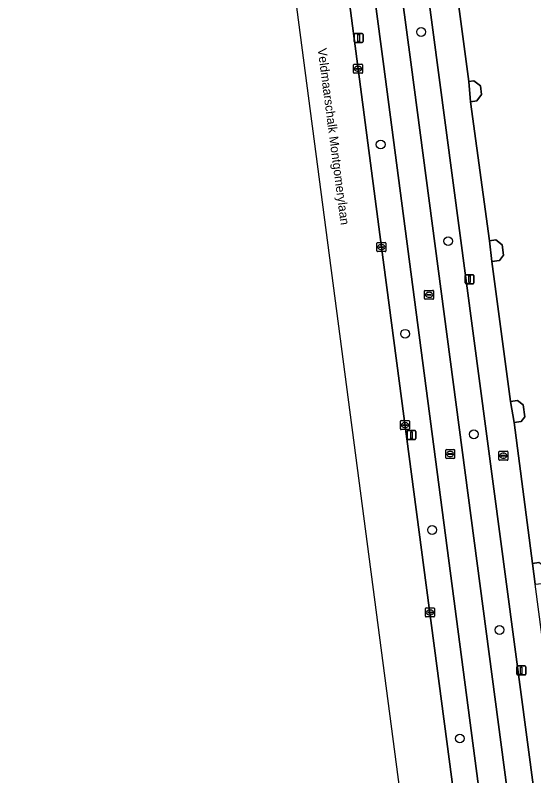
# Model space of a CAD drawing. Extents: x 161084 to 161928, y 385354 to 386522.
# Drawn here: x 161140.8 to 161198.6, y 385835.6 to 385920.4 of the extents above; entities that cross this region are included whole.
import ezdxf

# ---------------------------------------------------------------- set-up
doc = ezdxf.new("R2010")
doc.units = 0
for name, color, linetype in [('IMGEO_Berm_groen', 7, 'Continuous'), ('IMGEO_Boom', 7, 'Continuous'), ('IMGEO_Brandkraan', 7, 'Continuous'), ('IMGEO_Erf', 7, 'Continuous'), ('IMGEO_Fietspad_gesloten', 7, 'Continuous'), ('IMGEO_Kolk', 7, 'Continuous'), ('IMGEO_Lichtmast', 7, 'Continuous'), ('IMGEO_Muur', 7, 'Continuous'), ('IMGEO_Openbare_ruimte_label', 7, 'Continuous'), ('IMGEO_OVBaan_gesloten', 7, 'Continuous'), ('IMGEO_Rioolput', 7, 'Continuous'), ('IMGEO_Voetpad_open', 7, 'Continuous')]:
    doc.layers.add(name, color=color, linetype=linetype)

msp = doc.modelspace()

# ---------------------------------------------------------------- linework, layer by layer
at = {"layer": 'IMGEO_Berm_groen'}
for points in [[(161149.083, 386140.767), (161149.318, 386139.173), (161151.938, 386119.836), (161154.412, 386100.485), (161157.079, 386080.17), (161159.857, 386058.81), (161162.806, 386036.478), (161163.181, 386034.035), (161173.593, 385955.119), (161176.3, 385935.247), (161177.056, 385929.432), (161181.599, 385894.516), (161192.506, 385812.149), (161194.437, 385797.117), (161194.675, 385795.33), (161194.813, 385794.299), (161198.275, 385794.739), (161199.988, 385781.774), (161203.044, 385758.47), (161205.621, 385758.801), (161204.389, 385768.102), (161200.818, 385794.469)], [(161195.062, 385814.352), (161181.875, 385914.647), (161179.857, 385929.778), (161166.231, 386031.926)], [(161169.586, 386029.717), (161182.884, 385930.152), (161184.889, 385915.142), (161197.985, 385816.037)], [(161200.12, 385806.935), (161202.222, 385807.184), (161199.391, 385828.145), (161185.759, 385930.507), (161182.444, 385955.504)]]:
    msp.add_lwpolyline(points, dxfattribs=at)
at = {"layer": 'IMGEO_Boom'}
for centre in [(161186.023, 385918.496), (161181.513, 385905.95), (161189.038, 385895.179), (161184.236, 385884.855), (161191.899, 385873.649), (161187.246, 385862.981), (161194.767, 385851.836), (161190.336, 385839.736)]:
    msp.add_circle(centre, 0.489, dxfattribs=at)
at = {"layer": 'IMGEO_Brandkraan'}
for p, q in [((161194.697, 385870.835), (161194.697, 385871.687)), ((161194.772, 385871.761), (161195.624, 385871.761)), ((161194.956, 385871.255), (161194.956, 385871.267)), ((161195.394, 385871.218), (161194.996, 385871.218)), ((161194.999, 385871.304), (161195.397, 385871.304)), ((161195.185, 385871.541), (161195.21, 385871.541)), ((161195.44, 385871.267), (161195.44, 385871.255)), ((161195.698, 385871.687), (161195.698, 385870.835)), ((161195.624, 385870.761), (161194.772, 385870.761)), ((161195.208, 385870.981), (161195.183, 385870.981))]:
    msp.add_line(p, q, dxfattribs=at)
for points in [[(161194.697, 385870.835), (161194.697, 385871.687)], [(161194.772, 385871.761), (161195.624, 385871.761)], [(161195.698, 385871.687), (161195.698, 385870.835)], [(161195.624, 385870.761), (161194.772, 385870.761)]]:
    msp.add_lwpolyline(points, dxfattribs=at)
for centre, radius, start, end in [((161194.774, 385871.685), 0.0765, 91.55205, 178.44795), ((161194.774, 385871.685), 0.0765, 91.55205, 178.44795), ((161194.996, 385871.264), 0.0403, 85.87752, 175.75265), ((161194.993, 385871.254), 0.0366, 178.93798, 274.71019), ((161195.397, 385871.261), 0.043, 264.86636, 352.45326), ((161195.401, 385871.266), 0.0386, 1.73085, 96.63898), ((161195.622, 385871.685), 0.0765, 1.55205, 88.44795), ((161195.622, 385871.685), 0.0765, 1.55205, 88.44795), ((161194.774, 385870.837), 0.0765, 181.55205, 268.44795), ((161194.774, 385870.837), 0.0765, 181.55205, 268.44795), ((161195.622, 385870.837), 0.0765, 271.55205, 358.44795), ((161195.622, 385870.837), 0.0765, 271.55205, 358.44795)]:
    msp.add_arc(centre, radius, start, end, dxfattribs=at)
for centre, major_axis, ratio, start_param, end_param in [((161195.184, 385871.261), (-0.387, 0.002), 0.722429, 4.712389, 7.853982), ((161195.209, 385871.261), (-0.39, 0.002), 0.717154, 1.570796, 4.712389)]:
    msp.add_ellipse(centre, major_axis=major_axis, ratio=ratio, start_param=start_param, end_param=end_param, dxfattribs=at)
at = {"layer": 'IMGEO_Erf'}
msp.add_lwpolyline([(161189.272, 385928.602), (161191.332, 385912.99), (161191.904, 385913.065), (161192.632, 385912.508), (161192.762, 385911.524), (161192.221, 385910.818), (161191.516, 385910.725), (161193.638, 385895.214), (161194.346, 385895.308), (161195.057, 385894.763), (161195.209, 385893.621), (161194.747, 385893.019), (161193.899, 385892.906), (161195.995, 385877.316), (161196.759, 385877.417), (161197.396, 385876.929), (161197.572, 385875.597), (161197.171, 385875.073), (161196.387, 385874.969), (161198.436, 385859.257), (161199.168, 385859.354)], dxfattribs=at)
at = {"layer": 'IMGEO_Fietspad_gesloten'}
for points in [[(161165.553, 386037.912), (161166.231, 386031.926), (161179.857, 385929.778), (161181.875, 385914.647), (161195.062, 385814.352)], [(161197.985, 385816.037), (161184.889, 385915.142), (161182.884, 385930.152), (161169.586, 386029.717)]]:
    msp.add_lwpolyline(points, dxfattribs=at)
at = {"layer": 'IMGEO_Kolk'}
for p, q in [((161178.494, 385913.968), (161178.494, 385914.82)), ((161178.569, 385914.894), (161179.421, 385914.894)), ((161178.753, 385914.388), (161178.753, 385914.4)), ((161179.191, 385914.351), (161178.793, 385914.351)), ((161178.796, 385914.437), (161179.194, 385914.437)), ((161178.982, 385914.674), (161179.007, 385914.674)), ((161179.237, 385914.4), (161179.237, 385914.388)), ((161179.495, 385914.82), (161179.495, 385913.968)), ((161179.421, 385913.894), (161178.569, 385913.894)), ((161179.005, 385914.114), (161178.98, 385914.114)), ((161181.098, 385894.09), (161181.098, 385894.942)), ((161181.173, 385895.016), (161182.025, 385895.016)), ((161182.099, 385894.942), (161182.099, 385894.09)), ((161182.025, 385894.016), (161181.173, 385894.016)), ((161181.357, 385894.51), (161181.357, 385894.522)), ((161181.795, 385894.473), (161181.397, 385894.473)), ((161181.4, 385894.559), (161181.798, 385894.559)), ((161181.609, 385894.236), (161181.584, 385894.236)), ((161181.586, 385894.796), (161181.611, 385894.796)), ((161181.841, 385894.522), (161181.841, 385894.51)), ((161183.723, 385874.243), (161183.723, 385875.095)), ((161183.798, 385875.169), (161184.65, 385875.169)), ((161183.982, 385874.663), (161183.982, 385874.675)), ((161184.42, 385874.626), (161184.022, 385874.626)), ((161184.025, 385874.712), (161184.423, 385874.712)), ((161184.211, 385874.949), (161184.236, 385874.949)), ((161184.466, 385874.675), (161184.466, 385874.663)), ((161184.724, 385875.095), (161184.724, 385874.243)), ((161184.65, 385874.169), (161183.798, 385874.169)), ((161184.234, 385874.389), (161184.209, 385874.389)), ((161186.505, 385853.362), (161186.505, 385854.214)), ((161186.58, 385854.288), (161187.432, 385854.288)), ((161187.506, 385854.214), (161187.506, 385853.362)), ((161186.764, 385853.782), (161186.764, 385853.794)), ((161187.202, 385853.745), (161186.804, 385853.745)), ((161186.807, 385853.831), (161187.205, 385853.831)), ((161187.016, 385853.508), (161186.991, 385853.508)), ((161186.993, 385854.068), (161187.018, 385854.068)), ((161187.248, 385853.794), (161187.248, 385853.782)), ((161187.432, 385853.288), (161186.58, 385853.288))]:
    msp.add_line(p, q, dxfattribs=at)
for points in [[(161178.494, 385913.968), (161178.494, 385914.82)], [(161178.569, 385914.894), (161179.421, 385914.894)], [(161179.495, 385914.82), (161179.495, 385913.968)], [(161179.421, 385913.894), (161178.569, 385913.894)], [(161181.098, 385894.09), (161181.098, 385894.942)], [(161181.173, 385895.016), (161182.025, 385895.016)], [(161182.099, 385894.942), (161182.099, 385894.09)], [(161182.025, 385894.016), (161181.173, 385894.016)], [(161183.723, 385874.243), (161183.723, 385875.095)], [(161183.798, 385875.169), (161184.65, 385875.169)], [(161184.724, 385875.095), (161184.724, 385874.243)], [(161184.65, 385874.169), (161183.798, 385874.169)], [(161186.505, 385853.362), (161186.505, 385854.214)], [(161186.58, 385854.288), (161187.432, 385854.288)], [(161187.506, 385854.214), (161187.506, 385853.362)], [(161187.432, 385853.288), (161186.58, 385853.288)]]:
    msp.add_lwpolyline(points, dxfattribs=at)
for centre, radius, start, end in [((161178.571, 385914.818), 0.0765, 91.55205, 178.44795), ((161178.571, 385914.818), 0.0765, 91.55205, 178.44795), ((161178.793, 385914.397), 0.0403, 85.87752, 175.75265), ((161178.79, 385914.387), 0.0366, 178.93798, 274.71019), ((161179.194, 385914.394), 0.043, 264.86636, 352.45326), ((161179.198, 385914.399), 0.0386, 1.73085, 96.63898), ((161179.419, 385914.818), 0.0765, 1.55205, 88.44795), ((161179.419, 385914.818), 0.0765, 1.55205, 88.44795), ((161178.571, 385913.97), 0.0765, 181.55205, 268.44795), ((161178.571, 385913.97), 0.0765, 181.55205, 268.44795), ((161179.419, 385913.97), 0.0765, 271.55205, 358.44795), ((161179.419, 385913.97), 0.0765, 271.55205, 358.44795), ((161181.175, 385894.94), 0.0765, 91.55205, 178.44795), ((161181.175, 385894.94), 0.0765, 91.55205, 178.44795), ((161182.023, 385894.94), 0.0765, 1.55205, 88.44795), ((161182.023, 385894.94), 0.0765, 1.55205, 88.44795), ((161181.175, 385894.092), 0.0765, 181.55205, 268.44795), ((161181.175, 385894.092), 0.0765, 181.55205, 268.44795), ((161181.397, 385894.519), 0.0403, 85.87752, 175.75265), ((161181.394, 385894.509), 0.0366, 178.93798, 274.71019), ((161181.798, 385894.516), 0.043, 264.86636, 352.45326), ((161181.802, 385894.521), 0.0386, 1.73085, 96.63898), ((161182.023, 385894.092), 0.0765, 271.55205, 358.44795), ((161182.023, 385894.092), 0.0765, 271.55205, 358.44795), ((161183.8, 385875.093), 0.0765, 91.55205, 178.44795), ((161183.8, 385875.093), 0.0765, 91.55205, 178.44795), ((161184.022, 385874.672), 0.0403, 85.87752, 175.75265), ((161184.019, 385874.662), 0.0366, 178.93798, 274.71019), ((161184.423, 385874.669), 0.043, 264.86636, 352.45326), ((161184.427, 385874.674), 0.0386, 1.73085, 96.63898), ((161184.648, 385875.093), 0.0765, 1.55205, 88.44795), ((161184.648, 385875.093), 0.0765, 1.55205, 88.44795), ((161183.8, 385874.245), 0.0765, 181.55205, 268.44795), ((161183.8, 385874.245), 0.0765, 181.55205, 268.44795), ((161184.648, 385874.245), 0.0765, 271.55205, 358.44795), ((161184.648, 385874.245), 0.0765, 271.55205, 358.44795), ((161186.582, 385854.212), 0.0765, 91.55205, 178.44795), ((161186.582, 385854.212), 0.0765, 91.55205, 178.44795), ((161187.43, 385854.212), 0.0765, 1.55205, 88.44795), ((161187.43, 385854.212), 0.0765, 1.55205, 88.44795), ((161186.582, 385853.364), 0.0765, 181.55205, 268.44795), ((161186.582, 385853.364), 0.0765, 181.55205, 268.44795), ((161186.804, 385853.791), 0.0403, 85.87752, 175.75265), ((161186.801, 385853.781), 0.0366, 178.93798, 274.71019), ((161187.205, 385853.788), 0.043, 264.86636, 352.45326), ((161187.209, 385853.793), 0.0386, 1.73085, 96.63898), ((161187.43, 385853.364), 0.0765, 271.55205, 358.44795), ((161187.43, 385853.364), 0.0765, 271.55205, 358.44795)]:
    msp.add_arc(centre, radius, start, end, dxfattribs=at)
for centre, major_axis, ratio, start_param, end_param in [((161178.981, 385914.394), (-0.387, 0.002), 0.722429, 4.712389, 7.853982), ((161179.006, 385914.394), (-0.39, 0.002), 0.717154, 1.570796, 4.712389), ((161181.585, 385894.516), (-0.387, 0.002), 0.722429, 4.712389, 7.853982), ((161181.61, 385894.516), (-0.39, 0.002), 0.717154, 1.570796, 4.712389), ((161184.21, 385874.669), (-0.387, 0.002), 0.722429, 4.712389, 7.853982), ((161184.235, 385874.669), (-0.39, 0.002), 0.717154, 1.570796, 4.712389), ((161186.992, 385853.788), (-0.387, 0.002), 0.722429, 4.712389, 7.853982), ((161187.017, 385853.788), (-0.39, 0.002), 0.717154, 1.570796, 4.712389)]:
    msp.add_ellipse(centre, major_axis=major_axis, ratio=ratio, start_param=start_param, end_param=end_param, dxfattribs=at)
at = {"layer": 'IMGEO_Lichtmast'}
for p, q in [((161178.569, 385917.425), (161178.569, 385918.225)), ((161178.569, 385918.225), (161178.569, 385917.425)), ((161178.669, 385918.325), (161179.459, 385918.325)), ((161179.459, 385918.325), (161178.669, 385918.325)), ((161179.559, 385918.225), (161179.559, 385917.425)), ((161179.559, 385917.425), (161179.559, 385918.225)), ((161179.459, 385917.325), (161178.669, 385917.325)), ((161178.669, 385917.325), (161179.459, 385917.325)), ((161190.929, 385890.531), (161190.929, 385891.331)), ((161190.929, 385891.331), (161190.929, 385890.531)), ((161191.029, 385891.431), (161191.819, 385891.431)), ((161191.819, 385891.431), (161191.029, 385891.431)), ((161191.919, 385891.331), (161191.919, 385890.531)), ((161191.919, 385890.531), (161191.919, 385891.331)), ((161191.819, 385890.431), (161191.029, 385890.431)), ((161191.029, 385890.431), (161191.819, 385890.431)), ((161184.455, 385873.162), (161184.455, 385873.962)), ((161184.455, 385873.962), (161184.455, 385873.162)), ((161184.555, 385874.062), (161185.345, 385874.062)), ((161185.345, 385874.062), (161184.555, 385874.062)), ((161185.445, 385873.962), (161185.445, 385873.162)), ((161185.445, 385873.162), (161185.445, 385873.962)), ((161185.345, 385873.062), (161184.555, 385873.062)), ((161184.555, 385873.062), (161185.345, 385873.062)), ((161196.692, 385846.922), (161196.692, 385847.722)), ((161196.692, 385847.722), (161196.692, 385846.922)), ((161196.792, 385847.822), (161197.582, 385847.822)), ((161197.582, 385847.822), (161196.792, 385847.822)), ((161197.682, 385847.722), (161197.682, 385846.922)), ((161197.682, 385846.922), (161197.682, 385847.722)), ((161197.582, 385846.822), (161196.792, 385846.822)), ((161196.792, 385846.822), (161197.582, 385846.822))]:
    msp.add_line(p, q, dxfattribs=at)
for points in [[(161178.989, 385918.2), (161179.139, 385918.2), (161179.139, 385917.45), (161178.989, 385917.45), (161178.989, 385918.2)], [(161191.349, 385891.306), (161191.499, 385891.306), (161191.499, 385890.556), (161191.349, 385890.556), (161191.349, 385891.306)], [(161184.875, 385873.937), (161185.025, 385873.937), (161185.025, 385873.187), (161184.875, 385873.187), (161184.875, 385873.937)], [(161197.112, 385847.697), (161197.262, 385847.697), (161197.262, 385846.947), (161197.112, 385846.947), (161197.112, 385847.697)]]:
    msp.add_lwpolyline(points, dxfattribs=at)
for centre, start, end in [((161178.669, 385918.225), 90, 180), ((161178.669, 385918.225), 90, 180), ((161179.459, 385918.225), 0, 90), ((161179.459, 385918.225), 360, 90), ((161178.669, 385917.425), 180, 270), ((161178.669, 385917.425), 180, 270), ((161179.459, 385917.425), 270, 0), ((161179.459, 385917.425), 270, 0), ((161191.029, 385891.331), 90, 180), ((161191.029, 385891.331), 90, 180), ((161191.819, 385891.331), 0, 90), ((161191.819, 385891.331), 360, 90), ((161191.029, 385890.531), 180, 270), ((161191.029, 385890.531), 180, 270), ((161191.819, 385890.531), 270, 0), ((161191.819, 385890.531), 270, 0), ((161184.555, 385873.962), 90, 180), ((161184.555, 385873.962), 90, 180), ((161185.345, 385873.962), 0, 90), ((161185.345, 385873.962), 360, 90), ((161184.555, 385873.162), 180, 270), ((161184.555, 385873.162), 180, 270), ((161185.345, 385873.162), 270, 0), ((161185.345, 385873.162), 270, 0), ((161196.792, 385847.722), 90, 180), ((161196.792, 385847.722), 90, 180), ((161197.582, 385847.722), 0, 90), ((161197.582, 385847.722), 360, 90), ((161196.792, 385846.922), 180, 270), ((161196.792, 385846.922), 180, 270), ((161197.582, 385846.922), 270, 0), ((161197.582, 385846.922), 270, 0)]:
    msp.add_arc(centre, 0.1, start, end, dxfattribs=at)
at = {"layer": 'IMGEO_Muur'}
for points in [[(161189.272, 385928.602), (161191.332, 385912.99)], [(161191.516, 385910.725), (161193.638, 385895.214)], [(161193.899, 385892.906), (161195.995, 385877.316)], [(161196.387, 385874.969), (161198.436, 385859.257)]]:
    msp.add_lwpolyline(points, dxfattribs=at)
at = {"layer": 'IMGEO_OVBaan_gesloten'}
for points in [[(161140.774, 386160.649), (161167.141, 385959.129), (161182.706, 385840.813), (161196.575, 385735.387)], [(161200.501, 385751.664), (161200.002, 385755.064), (161199.643, 385758.004), (161197.641, 385773.066), (161196.015, 385785.285), (161194.813, 385794.299), (161194.675, 385795.33), (161194.437, 385797.117), (161192.506, 385812.149), (161181.599, 385894.516), (161177.056, 385929.432)]]:
    msp.add_lwpolyline(points, dxfattribs=at)
at = {"layer": 'IMGEO_Rioolput'}
for p, q in [((161186.42, 385888.77), (161186.42, 385889.622)), ((161186.495, 385889.696), (161187.347, 385889.696)), ((161186.679, 385889.19), (161186.679, 385889.202)), ((161187.117, 385889.153), (161186.719, 385889.153)), ((161186.722, 385889.239), (161187.12, 385889.239)), ((161186.931, 385888.916), (161186.906, 385888.916)), ((161186.908, 385889.476), (161186.933, 385889.476)), ((161187.163, 385889.202), (161187.163, 385889.19)), ((161187.421, 385889.622), (161187.421, 385888.77)), ((161187.347, 385888.696), (161186.495, 385888.696)), ((161188.84, 385871.957), (161189.692, 385871.957)), ((161188.765, 385871.031), (161188.765, 385871.883)), ((161189.024, 385871.451), (161189.024, 385871.463)), ((161189.462, 385871.414), (161189.064, 385871.414)), ((161189.067, 385871.5), (161189.465, 385871.5)), ((161189.276, 385871.177), (161189.251, 385871.177)), ((161189.253, 385871.737), (161189.278, 385871.737)), ((161189.508, 385871.463), (161189.508, 385871.451)), ((161189.766, 385871.883), (161189.766, 385871.031)), ((161189.692, 385870.957), (161188.84, 385870.957))]:
    msp.add_line(p, q, dxfattribs=at)
for points in [[(161186.42, 385888.77), (161186.42, 385889.622)], [(161186.495, 385889.696), (161187.347, 385889.696)], [(161187.421, 385889.622), (161187.421, 385888.77)], [(161187.347, 385888.696), (161186.495, 385888.696)], [(161188.84, 385871.957), (161189.692, 385871.957)], [(161188.765, 385871.031), (161188.765, 385871.883)], [(161189.766, 385871.883), (161189.766, 385871.031)], [(161189.692, 385870.957), (161188.84, 385870.957)]]:
    msp.add_lwpolyline(points, dxfattribs=at)
for centre, radius, start, end in [((161186.497, 385889.62), 0.0765, 91.55205, 178.44795), ((161186.497, 385889.62), 0.0765, 91.55205, 178.44795), ((161186.719, 385889.199), 0.0403, 85.87752, 175.75265), ((161186.716, 385889.189), 0.0366, 178.93798, 274.71019), ((161187.12, 385889.196), 0.043, 264.86636, 352.45326), ((161187.124, 385889.201), 0.0386, 1.73085, 96.63898), ((161187.345, 385889.62), 0.0765, 1.55205, 88.44795), ((161187.345, 385889.62), 0.0765, 1.55205, 88.44795), ((161186.497, 385888.772), 0.0765, 181.55205, 268.44795), ((161186.497, 385888.772), 0.0765, 181.55205, 268.44795), ((161187.345, 385888.772), 0.0765, 271.55205, 358.44795), ((161187.345, 385888.772), 0.0765, 271.55205, 358.44795), ((161188.842, 385871.881), 0.0765, 91.55205, 178.44795), ((161188.842, 385871.881), 0.0765, 91.55205, 178.44795), ((161189.69, 385871.881), 0.0765, 1.55205, 88.44795), ((161189.69, 385871.881), 0.0765, 1.55205, 88.44795), ((161189.064, 385871.46), 0.0403, 85.87752, 175.75265), ((161189.061, 385871.45), 0.0366, 178.93798, 274.71019), ((161189.465, 385871.457), 0.043, 264.86636, 352.45326), ((161189.469, 385871.462), 0.0386, 1.73085, 96.63898), ((161188.842, 385871.033), 0.0765, 181.55205, 268.44795), ((161188.842, 385871.033), 0.0765, 181.55205, 268.44795), ((161189.69, 385871.033), 0.0765, 271.55205, 358.44795), ((161189.69, 385871.033), 0.0765, 271.55205, 358.44795)]:
    msp.add_arc(centre, radius, start, end, dxfattribs=at)
for centre, major_axis, ratio, start_param, end_param in [((161186.907, 385889.196), (-0.387, 0.002), 0.722429, 4.712389, 7.853982), ((161186.932, 385889.196), (-0.39, 0.002), 0.717154, 1.570796, 4.712389), ((161189.252, 385871.457), (-0.387, 0.002), 0.722429, 4.712389, 7.853982), ((161189.277, 385871.457), (-0.39, 0.002), 0.717154, 1.570796, 4.712389)]:
    msp.add_ellipse(centre, major_axis=major_axis, ratio=ratio, start_param=start_param, end_param=end_param, dxfattribs=at)
at = {"layer": 'IMGEO_Voetpad_open'}
for points in [[(161180.765, 385992.681), (161177.745, 385992.295), (161182.444, 385955.504), (161185.759, 385930.507), (161199.391, 385828.145), (161202.222, 385807.184), (161200.12, 385806.935)], [(161214.348, 385752.155), (161213.26, 385753.354), (161213.176, 385753.465), (161212.838, 385753.963), (161212.546, 385754.49), (161212.302, 385755.04), (161212.108, 385755.611), (161211.966, 385756.196), (161207.561, 385789.762), (161202.461, 385828.626), (161201.511, 385835.864), (161200.876, 385840.705), (161200.484, 385843.768), (161198.739, 385856.928), (161198.436, 385859.257), (161196.387, 385874.969), (161195.995, 385877.316), (161193.899, 385892.906), (161193.638, 385895.214), (161191.516, 385910.725), (161191.332, 385912.99), (161189.272, 385928.602)]]:
    msp.add_lwpolyline(points, dxfattribs=at)
for points in [[(161191.516, 385910.725), (161192.221, 385910.818), (161192.762, 385911.524), (161192.632, 385912.508), (161191.904, 385913.065), (161191.332, 385912.99)], [(161193.899, 385892.906), (161194.747, 385893.019), (161195.209, 385893.621), (161195.057, 385894.763), (161194.346, 385895.308), (161193.638, 385895.214)], [(161196.387, 385874.969), (161197.171, 385875.073), (161197.572, 385875.597), (161197.396, 385876.929), (161196.759, 385877.417), (161195.995, 385877.316)], [(161198.739, 385856.928), (161199.495, 385857.028), (161199.878, 385857.956), (161199.752, 385858.907), (161199.168, 385859.354), (161198.436, 385859.257)]]:
    msp.add_lwpolyline(points, close=True, dxfattribs=at)

# ---------------------------------------------------------------- texts
at = {"layer": 'IMGEO_Openbare_ruimte_label'}
msp.add_text('Veldmaarschalk Montgomerylaan', height=1, rotation=277.47342, dxfattribs=at).set_placement((161174.486, 385916.614))

doc.saveas('drawing.dxf')
